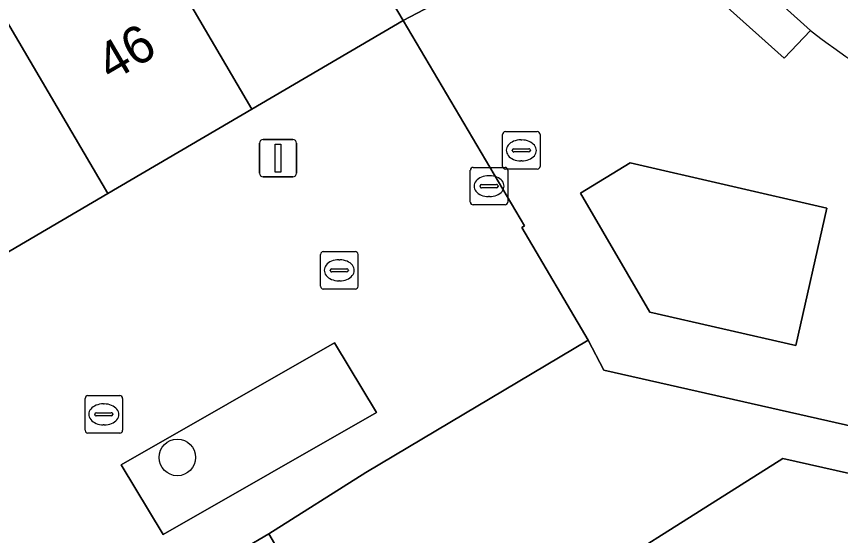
# Model space of a CAD drawing. Extents: x 161771 to 163125, y 382475 to 383179.
# Drawn here: x 162324.43 to 162346.44, y 382858.33 to 382872.2 of the extents above; entities that cross this region are included whole.
import ezdxf

# ---------------------------------------------------------------- set-up
doc = ezdxf.new("R2010")
doc.units = 0
for name, color, linetype in [('IMGEO_Boom', 7, 'Continuous'), ('IMGEO_Erf', 7, 'Continuous'), ('IMGEO_Groenvoorziening', 7, 'Continuous'), ('IMGEO_Kolk', 7, 'Continuous'), ('IMGEO_Lichtmast', 7, 'Continuous'), ('IMGEO_Pand', 7, 'Continuous'), ('IMGEO_Pand_nummerreeks', 7, 'Continuous'), ('IMGEO_Rijbaan_lokaal_gesloten', 7, 'Continuous'), ('IMGEO_Rioolput', 7, 'Continuous'), ('IMGEO_Voetpad_open', 7, 'Continuous'), ('IMGEO_Woonerf_open', 7, 'Continuous')]:
    doc.layers.add(name, color=color, linetype=linetype)

msp = doc.modelspace()

# ---------------------------------------------------------------- linework, layer by layer
at = {"layer": 'IMGEO_Boom'}
msp.add_circle((162328.725, 382860.42), 0.489, dxfattribs=at)
at = {"layer": 'IMGEO_Erf'}
for points in [[(162361.719, 382857.866), (162340.118, 382862.752), (162339.695, 382863.55), (162333.762, 382860.02), (162331.169, 382858.38), (162333.69, 382854.062)], [(162381.031, 382806.892), (162352.312, 382788.585), (162334.783, 382816.271), (162341.144, 382844.602), (162342.248, 382849.517), (162342.15, 382849.539), (162338.047, 382856.064), (162344.898, 382860.389), (162361.162, 382856.733), (162359.833, 382850.83), (162356.312, 382851.623), (162354.068, 382841.697), (162349.298, 382820.618), (162358.291, 382806.399), (162362.501, 382805.442), (162376.753, 382814.45)]]:
    msp.add_lwpolyline(points, dxfattribs=at)
at = {"layer": 'IMGEO_Groenvoorziening'}
for points in [[(162346.075, 382867.076), (162340.818, 382868.283), (162339.493, 382867.474), (162341.343, 382864.299), (162345.244, 382863.407)], [(162334.046, 382861.619), (162332.925, 382863.48), (162327.228, 382860.219), (162328.349, 382858.358)]]:
    msp.add_lwpolyline(points, close=True, dxfattribs=at)
at = {"layer": 'IMGEO_Kolk'}
for p, q in [((162337.411, 382868.193), (162337.411, 382869.045)), ((162337.486, 382869.119), (162338.338, 382869.119)), ((162338.412, 382869.045), (162338.412, 382868.193)), ((162337.899, 382868.899), (162337.924, 382868.899)), ((162337.67, 382868.613), (162337.67, 382868.625)), ((162337.713, 382868.662), (162338.111, 382868.662)), ((162338.154, 382868.625), (162338.154, 382868.613)), ((162338.108, 382868.576), (162337.71, 382868.576)), ((162336.625, 382868.164), (162337.477, 382868.164)), ((162337.922, 382868.339), (162337.897, 382868.339)), ((162336.55, 382867.238), (162336.55, 382868.09)), ((162337.038, 382867.944), (162337.063, 382867.944)), ((162338.338, 382868.119), (162337.486, 382868.119)), ((162337.551, 382868.09), (162337.551, 382867.238)), ((162336.809, 382867.658), (162336.809, 382867.67)), ((162337.247, 382867.621), (162336.849, 382867.621)), ((162336.852, 382867.707), (162337.25, 382867.707)), ((162337.293, 382867.67), (162337.293, 382867.658)), ((162337.061, 382867.384), (162337.036, 382867.384)), ((162337.477, 382867.164), (162336.625, 382867.164)), ((162326.261, 382861.143), (162326.261, 382861.995)), ((162326.336, 382862.069), (162327.188, 382862.069)), ((162327.262, 382861.995), (162327.262, 382861.143)), ((162326.749, 382861.849), (162326.774, 382861.849)), ((162326.52, 382861.563), (162326.52, 382861.575)), ((162326.563, 382861.612), (162326.961, 382861.612)), ((162327.004, 382861.575), (162327.004, 382861.563)), ((162326.958, 382861.526), (162326.56, 382861.526)), ((162326.772, 382861.289), (162326.747, 382861.289)), ((162327.188, 382861.069), (162326.336, 382861.069))]:
    msp.add_line(p, q, dxfattribs=at)
for points in [[(162337.411, 382868.193), (162337.411, 382869.045)], [(162337.486, 382869.119), (162338.338, 382869.119)], [(162338.412, 382869.045), (162338.412, 382868.193)], [(162336.625, 382868.164), (162337.477, 382868.164)], [(162336.55, 382867.238), (162336.55, 382868.09)], [(162338.338, 382868.119), (162337.486, 382868.119)], [(162337.551, 382868.09), (162337.551, 382867.238)], [(162337.477, 382867.164), (162336.625, 382867.164)], [(162326.261, 382861.143), (162326.261, 382861.995)], [(162326.336, 382862.069), (162327.188, 382862.069)], [(162327.262, 382861.995), (162327.262, 382861.143)], [(162327.188, 382861.069), (162326.336, 382861.069)]]:
    msp.add_lwpolyline(points, dxfattribs=at)
for centre, radius, start, end in [((162337.488, 382869.043), 0.0765, 91.552, 178.448), ((162337.488, 382869.043), 0.0765, 91.552, 178.448), ((162338.336, 382869.043), 0.0765, 1.552, 88.448), ((162338.336, 382869.043), 0.0765, 1.552, 88.448), ((162337.71, 382868.622), 0.0403, 85.8775, 175.7526), ((162337.707, 382868.612), 0.0366, 178.938, 274.7102), ((162338.111, 382868.619), 0.043, 264.8664, 352.4533), ((162338.115, 382868.624), 0.0386, 1.7309, 96.639), ((162336.627, 382868.088), 0.0765, 91.552, 178.448), ((162336.627, 382868.088), 0.0765, 91.552, 178.448), ((162337.488, 382868.195), 0.0765, 181.552, 268.448), ((162337.488, 382868.195), 0.0765, 181.552, 268.448), ((162337.475, 382868.088), 0.0765, 1.552, 88.448), ((162337.475, 382868.088), 0.0765, 1.552, 88.448), ((162338.336, 382868.195), 0.0765, 271.552, 358.448), ((162338.336, 382868.195), 0.0765, 271.552, 358.448), ((162336.849, 382867.667), 0.0403, 85.8775, 175.7526), ((162336.846, 382867.657), 0.0366, 178.938, 274.7102), ((162337.25, 382867.664), 0.043, 264.8664, 352.4533), ((162337.254, 382867.669), 0.0386, 1.7309, 96.639), ((162336.627, 382867.24), 0.0765, 181.552, 268.448), ((162336.627, 382867.24), 0.0765, 181.552, 268.448), ((162337.475, 382867.24), 0.0765, 271.552, 358.448), ((162337.475, 382867.24), 0.0765, 271.552, 358.448), ((162326.338, 382861.993), 0.0765, 91.552, 178.448), ((162326.338, 382861.993), 0.0765, 91.552, 178.448), ((162327.186, 382861.993), 0.0765, 1.552, 88.448), ((162327.186, 382861.993), 0.0765, 1.552, 88.448), ((162326.56, 382861.572), 0.0403, 85.8775, 175.7526), ((162326.557, 382861.562), 0.0366, 178.938, 274.7102), ((162326.961, 382861.569), 0.043, 264.8664, 352.4533), ((162326.965, 382861.574), 0.0386, 1.7309, 96.639), ((162326.338, 382861.145), 0.0765, 181.552, 268.448), ((162326.338, 382861.145), 0.0765, 181.552, 268.448), ((162327.186, 382861.145), 0.0765, 271.552, 358.448), ((162327.186, 382861.145), 0.0765, 271.552, 358.448)]:
    msp.add_arc(centre, radius, start, end, dxfattribs=at)
for centre, major_axis, ratio, start_param, end_param in [((162337.898, 382868.619), (-0.387, 0.002), 0.722429, 4.712389, 7.853982), ((162337.923, 382868.619), (-0.39, 0.002), 0.717154, 1.570796, 4.712389), ((162337.037, 382867.664), (-0.387, 0.002), 0.722429, 4.712389, 7.853982), ((162337.062, 382867.664), (-0.39, 0.002), 0.717154, 1.570796, 4.712389), ((162326.748, 382861.569), (-0.387, 0.002), 0.722429, 4.712389, 7.853982), ((162326.773, 382861.569), (-0.39, 0.002), 0.717154, 1.570796, 4.712389)]:
    msp.add_ellipse(centre, major_axis=major_axis, ratio=ratio, start_param=start_param, end_param=end_param, dxfattribs=at)
at = {"layer": 'IMGEO_Lichtmast'}
for p, q in [((162330.917, 382868.012), (162330.917, 382868.812)), ((162330.917, 382868.812), (162330.917, 382868.012)), ((162331.017, 382868.912), (162331.807, 382868.912)), ((162331.807, 382868.912), (162331.017, 382868.912)), ((162331.907, 382868.812), (162331.907, 382868.012)), ((162331.907, 382868.012), (162331.907, 382868.812)), ((162331.807, 382867.912), (162331.017, 382867.912)), ((162331.017, 382867.912), (162331.807, 382867.912))]:
    msp.add_line(p, q, dxfattribs=at)
msp.add_lwpolyline([(162331.337, 382868.787), (162331.487, 382868.787), (162331.487, 382868.037), (162331.337, 382868.037), (162331.337, 382868.787)], dxfattribs=at)
for centre, start, end in [((162331.017, 382868.812), 90, 180), ((162331.017, 382868.812), 90, 180), ((162331.807, 382868.812), 0, 90), ((162331.807, 382868.812), 360, 90), ((162331.017, 382868.012), 180, 270), ((162331.017, 382868.012), 180, 270), ((162331.807, 382868.012), 270, 0), ((162331.807, 382868.012), 270, 0)]:
    msp.add_arc(centre, 0.1, start, end, dxfattribs=at)
at = {"layer": 'IMGEO_Pand'}
for points in [[(162326.547, 382876.836), (162330.715, 382869.722), (162334.753, 382872.09), (162327.846, 382883.731), (162325.922, 382882.636), (162328.611, 382878.045)], [(162326.547, 382876.836), (162324.742, 382875.779), (162321.996, 382880.467), (162319.943, 382879.265), (162326.87, 382867.467), (162330.715, 382869.722)], [(162319.943, 382879.265), (162318.065, 382878.165), (162318.715, 382877.055), (162316.759, 382875.908), (162318.826, 382872.38), (162323.026, 382865.213), (162326.87, 382867.467)], [(162330.642, 382848.523), (162335.327, 382851.259), (162333.69, 382854.062), (162331.169, 382858.38), (162326.491, 382855.634)]]:
    msp.add_lwpolyline(points, close=True, dxfattribs=at)
msp.add_lwpolyline([(162376.753, 382814.45), (162362.501, 382805.442), (162358.291, 382806.399), (162349.298, 382820.618), (162354.068, 382841.697), (162356.312, 382851.623), (162359.833, 382850.83), (162361.162, 382856.733), (162344.898, 382860.389), (162338.047, 382856.064), (162342.15, 382849.539), (162342.248, 382849.517), (162341.144, 382844.602), (162334.783, 382816.271), (162352.312, 382788.585), (162381.031, 382806.892)], dxfattribs=at)
at = {"layer": 'IMGEO_Rijbaan_lokaal_gesloten'}
msp.add_lwpolyline([(162342.821, 382876.69), (162341.158, 382875.854), (162345.639, 382871.819)], dxfattribs=at)
msp.add_arc((162357.902, 382887.532), 19.932, 232.0306, 240.9482, dxfattribs=at)
at = {"layer": 'IMGEO_Rioolput'}
for p, q in [((162332.549, 382864.99), (162332.549, 382865.842)), ((162332.624, 382865.916), (162333.476, 382865.916)), ((162333.55, 382865.842), (162333.55, 382864.99)), ((162333.037, 382865.696), (162333.062, 382865.696)), ((162332.808, 382865.41), (162332.808, 382865.422)), ((162333.246, 382865.373), (162332.848, 382865.373)), ((162332.851, 382865.459), (162333.249, 382865.459)), ((162333.292, 382865.422), (162333.292, 382865.41)), ((162333.06, 382865.136), (162333.035, 382865.136)), ((162333.476, 382864.916), (162332.624, 382864.916))]:
    msp.add_line(p, q, dxfattribs=at)
for points in [[(162332.549, 382864.99), (162332.549, 382865.842)], [(162332.624, 382865.916), (162333.476, 382865.916)], [(162333.55, 382865.842), (162333.55, 382864.99)], [(162333.476, 382864.916), (162332.624, 382864.916)]]:
    msp.add_lwpolyline(points, dxfattribs=at)
for centre, radius, start, end in [((162332.626, 382865.84), 0.0765, 91.552, 178.448), ((162332.626, 382865.84), 0.0765, 91.552, 178.448), ((162333.474, 382865.84), 0.0765, 1.552, 88.448), ((162333.474, 382865.84), 0.0765, 1.552, 88.448), ((162332.848, 382865.419), 0.0403, 85.8775, 175.7526), ((162332.845, 382865.409), 0.0366, 178.938, 274.7102), ((162333.249, 382865.416), 0.043, 264.8664, 352.4533), ((162333.253, 382865.421), 0.0386, 1.7309, 96.639), ((162332.626, 382864.992), 0.0765, 181.552, 268.448), ((162332.626, 382864.992), 0.0765, 181.552, 268.448), ((162333.474, 382864.992), 0.0765, 271.552, 358.448), ((162333.474, 382864.992), 0.0765, 271.552, 358.448)]:
    msp.add_arc(centre, radius, start, end, dxfattribs=at)
for centre, major_axis, ratio, start_param, end_param in [((162333.036, 382865.416), (-0.387, 0.002), 0.722429, 4.712389, 7.853982), ((162333.061, 382865.416), (-0.39, 0.002), 0.717154, 1.570796, 4.712389)]:
    msp.add_ellipse(centre, major_axis=major_axis, ratio=ratio, start_param=start_param, end_param=end_param, dxfattribs=at)
at = {"layer": 'IMGEO_Voetpad_open'}
for points in [[(162319.458, 382898.268), (162321.256, 382895.257), (162321.819, 382894.324), (162321.477, 382894.129), (162324.342, 382889.373), (162327.846, 382883.731), (162334.753, 382872.09), (162340.467, 382875.088), (162341.158, 382875.854), (162340.269, 382876.989), (162338.126, 382875.73), (162328.48, 382892.052), (162330.45, 382893.21), (162329.048, 382895.587), (162327.107, 382898.845)], [(162345.639, 382871.819), (162344.935, 382871.078), (162340.467, 382875.088), (162334.753, 382872.09), (162337.996, 382866.606), (162337.922, 382866.562), (162339.695, 382863.55), (162340.118, 382862.752), (162361.719, 382857.866), (162366.267, 382856.68)]]:
    msp.add_lwpolyline(points, dxfattribs=at)
for points in [[(162341.158, 382875.854), (162340.467, 382875.088), (162344.935, 382871.078), (162345.639, 382871.819)], [(162345.244, 382863.407), (162341.343, 382864.299), (162339.493, 382867.474), (162340.818, 382868.283), (162346.075, 382867.076)]]:
    msp.add_lwpolyline(points, close=True, dxfattribs=at)
msp.add_arc((162357.902, 382887.532), 19.932, 232.0306, 240.9482, dxfattribs=at)
at = {"layer": 'IMGEO_Woonerf_open'}
msp.add_lwpolyline([(162326.491, 382855.634), (162331.169, 382858.38), (162333.762, 382860.02), (162339.695, 382863.55), (162337.922, 382866.562), (162337.996, 382866.606), (162334.753, 382872.09), (162330.715, 382869.722), (162326.87, 382867.467), (162323.026, 382865.213), (162319.181, 382862.958), (162315.336, 382860.704), (162311.491, 382858.449), (162307.646, 382856.195)], dxfattribs=at)
msp.add_lwpolyline([(162327.228, 382860.219), (162332.925, 382863.48), (162334.046, 382861.619), (162328.349, 382858.358)], close=True, dxfattribs=at)

# ---------------------------------------------------------------- texts
at = {"layer": 'IMGEO_Pand_nummerreeks'}
msp.add_text('46', height=1, rotation=30.3897, dxfattribs=at).set_placement((162326.954, 382870.437))

doc.saveas('drawing.dxf')
